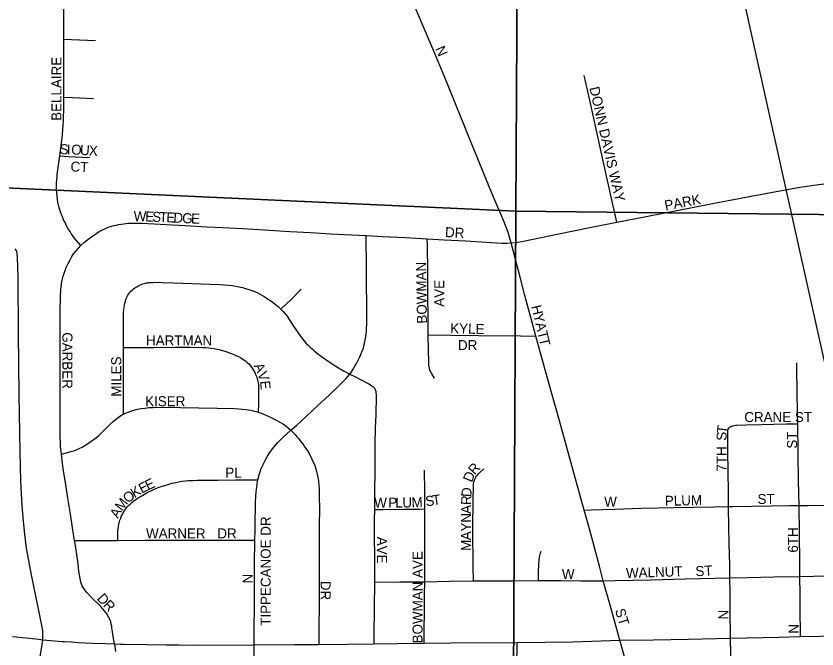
# Model space of a CAD drawing. Extents: x 0 to 680, y 0 to 440.
# Drawn here: x 499.3 to 512.65, y 234.43 to 244.98 of the extents above; entities that cross this region are included whole.
import ezdxf

# ---------------------------------------------------------------- set-up
doc = ezdxf.new("R2010")
doc.units = 0
for name, color, linetype in [('GM_X_City_Street', 7, 'Continuous'), ('GM_X_City_Street_Text', 7, 'Continuous'), ('GM_X_Interchange_Ramps', 7, 'Continuous'), ('GM_X_Rail_Line', 7, 'Continuous'), ('GM_X_Section', 7, 'Continuous'), ('GM_X_State_Route', 7, 'Continuous')]:
    doc.layers.add(name, color=color, linetype=linetype)

msp = doc.modelspace()

# ---------------------------------------------------------------- linework, layer by layer
at = {"layer": 'GM_X_City_Street'}
for points in [[(507.551, 241.201), (507.522, 241.298), (507.503, 241.359), (507.482, 241.417), (507.461, 241.476), (507.438, 241.534), (507.393, 241.641), (507.226, 242.031), (506.892, 242.846), (506.431, 243.986), (506.258, 244.399), (506.081, 244.813), (505.892, 245.263), (505.554, 246.048), (505.183, 246.896), (504.998, 247.29)], [(500.092, 244.597), (500.092, 244.964), (500.093, 245.356), (500.093, 245.57)], [(500.092, 244.597), (500.22, 244.592), (500.62, 244.576)], [(500.092, 243.629), (500.093, 243.953), (500.092, 244.351), (500.092, 244.597)], [(509.311, 241.549), (509.11, 242.44), (508.976, 243.049), (508.858, 243.58), (508.768, 243.989)], [(500.025, 242.651), (500.059, 242.908), (500.069, 243.001), (500.078, 243.089), (500.083, 243.166), (500.088, 243.244), (500.092, 243.474), (500.092, 243.629)], [(500.092, 243.629), (500.236, 243.625), (500.585, 243.611)], [(500.378, 241.161), (500.299, 241.25), (500.267, 241.289), (500.242, 241.322), (500.217, 241.358), (500.196, 241.39), (500.167, 241.438), (500.139, 241.489), (500.113, 241.54), (500.089, 241.588), (500.068, 241.64), (500.049, 241.688), (500.032, 241.739), (500.017, 241.789), (500.005, 241.835), (499.995, 241.88), (499.985, 241.929), (499.979, 241.979), (499.975, 242.03), (499.973, 242.084), (499.972, 242.14), (499.973, 242.197), (499.976, 242.254), (499.98, 242.299), (499.984, 242.345), (499.993, 242.419), (500.025, 242.651)], [(500.025, 242.651), (500.168, 242.644), (500.52, 242.626)], [(509.311, 241.549), (509.626, 241.611), (510.281, 241.738), (510.903, 241.857), (511.461, 241.964), (511.879, 242.04), (512.363, 242.128), (512.478, 242.148), (512.592, 242.166), (512.721, 242.183), (512.846, 242.198), (512.972, 242.211), (513.108, 242.221), (513.232, 242.23), (513.353, 242.235), (513.477, 242.239), (513.657, 242.239)], [(500.378, 241.161), (500.436, 241.212), (500.493, 241.258), (500.553, 241.303), (500.604, 241.339), (500.649, 241.367), (500.694, 241.395), (500.739, 241.418), (500.776, 241.437), (500.812, 241.453), (500.849, 241.468), (500.886, 241.479), (500.926, 241.49), (500.963, 241.499), (501.006, 241.509), (501.048, 241.516), (501.087, 241.522), (501.127, 241.525), (501.17, 241.528), (501.213, 241.53), (501.258, 241.53), (501.325, 241.53), (501.395, 241.528), (502.109, 241.492), (502.479, 241.472), (502.741, 241.457), (503.068, 241.44), (503.439, 241.418), (503.859, 241.394), (504.205, 241.375), (504.542, 241.354), (504.886, 241.338), (505.131, 241.323)], [(507.551, 241.201), (507.629, 241.208), (507.693, 241.217), (507.752, 241.228), (508.315, 241.347), (508.886, 241.464), (509.311, 241.549)], [(504.858, 239.016), (504.885, 239.054), (504.913, 239.098), (504.943, 239.148), (504.97, 239.193), (504.994, 239.239), (505.019, 239.29), (505.042, 239.34), (505.061, 239.386), (505.08, 239.437), (505.098, 239.499), (505.111, 239.559), (505.121, 239.614), (505.13, 239.676), (505.136, 239.731), (505.14, 239.784), (505.143, 239.844), (505.145, 239.908), (505.145, 239.98), (505.143, 240.17), (505.139, 240.52), (505.136, 240.899), (505.132, 241.193), (505.131, 241.323)], [(505.131, 241.323), (505.404, 241.311), (505.788, 241.291), (506.151, 241.271)], [(506.168, 239.67), (506.165, 239.926), (506.16, 240.358), (506.158, 240.727), (506.153, 241.162), (506.151, 241.271)], [(506.151, 241.271), (506.431, 241.254), (506.791, 241.234), (507.216, 241.207), (507.394, 241.198), (507.474, 241.197), (507.551, 241.201)], [(500.051, 237.681), (500.039, 237.81), (500.036, 237.88), (500.034, 237.96), (500.032, 238.203), (500.032, 238.655), (500.033, 239.225), (500.031, 239.735), (500.032, 240.053), (500.035, 240.303), (500.041, 240.423), (500.046, 240.472), (500.053, 240.519), (500.059, 240.559), (500.07, 240.603), (500.081, 240.647), (500.097, 240.695), (500.115, 240.741), (500.134, 240.791), (500.164, 240.858), (500.196, 240.92), (500.226, 240.974), (500.258, 241.023), (500.296, 241.072), (500.335, 241.115), (500.378, 241.161)], [(507.959, 239.649), (507.875, 239.957), (507.777, 240.328), (507.695, 240.653), (507.618, 240.95), (507.551, 241.201)], [(501.086, 239.456), (501.089, 239.93), (501.089, 240.041), (501.092, 240.088), (501.097, 240.129), (501.103, 240.166), (501.109, 240.2), (501.118, 240.233), (501.128, 240.261), (501.138, 240.286), (501.149, 240.31), (501.161, 240.332), (501.175, 240.352), (501.191, 240.373), (501.212, 240.396), (501.232, 240.415), (501.254, 240.434), (501.278, 240.452), (501.307, 240.471), (501.332, 240.484), (501.354, 240.496), (501.383, 240.509), (501.412, 240.52), (501.438, 240.527), (501.467, 240.534), (501.49, 240.537), (501.511, 240.54), (501.538, 240.541), (501.578, 240.543), (501.623, 240.545), (501.732, 240.543), (501.92, 240.538), (502.375, 240.522), (502.685, 240.507), (502.772, 240.503), (502.838, 240.497), (502.899, 240.49), (502.958, 240.481), (503.013, 240.471), (503.069, 240.458), (503.121, 240.444), (503.176, 240.427), (503.227, 240.41), (503.271, 240.393), (503.314, 240.373), (503.353, 240.354), (503.394, 240.332), (503.429, 240.31), (503.467, 240.286), (503.505, 240.261), (503.545, 240.234), (503.586, 240.205), (503.623, 240.175), (503.665, 240.14), (503.71, 240.096)], [(503.71, 240.096), (503.88, 240.26), (504.046, 240.431)], [(503.71, 240.096), (503.746, 240.059), (503.785, 240.015), (503.813, 239.98), (503.849, 239.926), (503.89, 239.864), (504.003, 239.691), (504.046, 239.632), (504.091, 239.576), (504.114, 239.548), (504.139, 239.521), (504.169, 239.491), (504.201, 239.462), (504.235, 239.43), (504.273, 239.398), (504.321, 239.359), (504.408, 239.292), (504.491, 239.234), (504.583, 239.173), (504.669, 239.121), (504.765, 239.066), (504.858, 239.016)], [(506.27, 238.945), (506.224, 239.019), (506.201, 239.068), (506.193, 239.089), (506.185, 239.113), (506.18, 239.137), (506.177, 239.165), (506.175, 239.195), (506.175, 239.223), (506.172, 239.403), (506.168, 239.67)], [(506.168, 239.67), (506.544, 239.665), (507.002, 239.659), (507.702, 239.651), (507.959, 239.649)], [(508.767, 236.75), (508.592, 237.372), (508.352, 238.236), (508.219, 238.711), (508.031, 239.386), (507.959, 239.649)], [(501.086, 238.347), (501.085, 238.442), (501.086, 238.77), (501.086, 239.456)], [(501.086, 239.456), (501.592, 239.461), (501.951, 239.464), (502.191, 239.462), (502.404, 239.458), (502.453, 239.457), (502.503, 239.453), (502.55, 239.448), (502.6, 239.441), (502.642, 239.433), (502.684, 239.424), (502.735, 239.411), (502.774, 239.399), (502.808, 239.389), (502.839, 239.377), (502.869, 239.366), (502.914, 239.349), (502.959, 239.328), (503.005, 239.307), (503.036, 239.29), (503.065, 239.272), (503.093, 239.252), (503.118, 239.235), (503.148, 239.208), (503.174, 239.184), (503.203, 239.151), (503.229, 239.116), (503.251, 239.084), (503.274, 239.043), (503.29, 239.009), (503.307, 238.964), (503.317, 238.934), (503.325, 238.901), (503.331, 238.87), (503.335, 238.836), (503.337, 238.798), (503.339, 238.76), (503.34, 238.701), (503.335, 238.518), (503.329, 238.381)], [(512.327, 238.189), (512.324, 238.363), (512.313, 239.085), (512.313, 239.204)], [(503.875, 238.079), (503.968, 238.16), (504.137, 238.315), (504.325, 238.491), (504.514, 238.666), (504.682, 238.827), (504.723, 238.863), (504.762, 238.904), (504.796, 238.944), (504.825, 238.977), (504.858, 239.016)], [(504.858, 239.016), (504.953, 238.97), (505.06, 238.917), (505.144, 238.872), (505.175, 238.854), (505.203, 238.836), (505.226, 238.821), (505.242, 238.809), (505.255, 238.797), (505.265, 238.786), (505.274, 238.773), (505.282, 238.758), (505.29, 238.74), (505.293, 238.723), (505.295, 238.706), (505.297, 238.677), (505.297, 238.64), (505.291, 238.344), (505.284, 238.114), (505.277, 237.855), (505.274, 237.391), (505.272, 237.065), (505.269, 236.759)], [(501.086, 238.347), (501.123, 238.365), (501.164, 238.382), (501.208, 238.398), (501.261, 238.415), (501.322, 238.429), (501.384, 238.442), (501.443, 238.45), (501.508, 238.456), (501.578, 238.461), (501.639, 238.463), (502.035, 238.46), (502.649, 238.45), (502.935, 238.443), (503.011, 238.439), (503.064, 238.433), (503.115, 238.427), (503.165, 238.42), (503.21, 238.412), (503.252, 238.402), (503.291, 238.392), (503.329, 238.381)], [(500.051, 237.681), (500.153, 237.707), (500.211, 237.724), (500.258, 237.739), (500.302, 237.755), (500.35, 237.775), (500.396, 237.798), (500.444, 237.825), (500.485, 237.851), (500.527, 237.88), (500.563, 237.906), (500.598, 237.931), (500.636, 237.961), (500.675, 237.994), (500.703, 238.019), (500.732, 238.047), (500.846, 238.164), (500.923, 238.233), (500.956, 238.26), (500.991, 238.289), (501.024, 238.312), (501.053, 238.33), (501.086, 238.347)], [(503.329, 238.381), (503.363, 238.37), (503.398, 238.358), (503.45, 238.337), (503.499, 238.315), (503.549, 238.292), (503.596, 238.267), (503.652, 238.239), (503.703, 238.21), (503.752, 238.179), (503.798, 238.147), (503.843, 238.11), (503.875, 238.079)], [(511.186, 238.124), (511.199, 238.136), (511.214, 238.145), (511.226, 238.15), (511.242, 238.155), (511.264, 238.159), (511.286, 238.162), (511.309, 238.163), (511.463, 238.169), (511.724, 238.175), (512.135, 238.184), (512.327, 238.189)], [(512.348, 236.826), (512.34, 237.237), (512.331, 237.696), (512.327, 238.189)], [(503.328, 237.253), (503.336, 237.287), (503.344, 237.321), (503.353, 237.355), (503.363, 237.389), (503.377, 237.428), (503.392, 237.466), (503.413, 237.51), (503.435, 237.553), (503.459, 237.599), (503.489, 237.649), (503.522, 237.701), (503.558, 237.753), (503.588, 237.794), (503.621, 237.833), (503.655, 237.869), (503.698, 237.913), (503.75, 237.965), (503.875, 238.079)], [(503.875, 238.079), (503.908, 238.049), (503.946, 238.008), (503.977, 237.971), (504.005, 237.94), (504.033, 237.905), (504.068, 237.859), (504.096, 237.817), (504.121, 237.782), (504.146, 237.746), (504.175, 237.701), (504.199, 237.656), (504.221, 237.614), (504.24, 237.572), (504.259, 237.532), (504.275, 237.494), (504.288, 237.456), (504.301, 237.413), (504.312, 237.368), (504.323, 237.318), (504.331, 237.27), (504.337, 237.222), (504.343, 237.165), (504.346, 237.103), (504.349, 237.02), (504.351, 236.938), (504.353, 236.807), (504.35, 236.47), (504.349, 236.146), (504.348, 235.676), (504.346, 235.26), (504.344, 234.701), (504.343, 234.511)], [(511.172, 236.809), (511.17, 237.067), (511.166, 237.384), (511.162, 237.729), (511.158, 238.045), (511.16, 238.067), (511.163, 238.083), (511.168, 238.098), (511.176, 238.112), (511.186, 238.124)], [(500.271, 236.244), (500.236, 236.455), (500.203, 236.679), (500.159, 236.95), (500.119, 237.208), (500.082, 237.436), (500.062, 237.577), (500.051, 237.681)], [(506.109, 236.768), (506.108, 237.059), (506.107, 237.416)], [(506.919, 235.568), (506.915, 235.812), (506.912, 236.434), (506.915, 236.92), (506.92, 237.146), (506.921, 237.179), (506.923, 237.194), (506.925, 237.212), (506.93, 237.229), (506.935, 237.248), (506.941, 237.263), (506.947, 237.276), (506.958, 237.295), (506.969, 237.313), (506.985, 237.332), (507.004, 237.354), (507.031, 237.38), (507.093, 237.434)], [(500.993, 236.244), (500.994, 236.334), (500.994, 236.399), (500.997, 236.437), (501.002, 236.475), (501.008, 236.509), (501.016, 236.539), (501.028, 236.58), (501.04, 236.616), (501.056, 236.651), (501.072, 236.682), (501.092, 236.719), (501.108, 236.746), (501.126, 236.772), (501.149, 236.801), (501.171, 236.823), (501.197, 236.848), (501.227, 236.876), (501.259, 236.903), (501.298, 236.932), (501.334, 236.955), (501.379, 236.983), (501.436, 237.015), (501.494, 237.046), (501.554, 237.075), (501.613, 237.102), (501.664, 237.123), (501.715, 237.142), (501.771, 237.161), (501.829, 237.178), (501.894, 237.195), (501.957, 237.209), (502.012, 237.22), (502.067, 237.229), (502.118, 237.235), (502.173, 237.24), (502.245, 237.244), (502.315, 237.246), (502.662, 237.25), (502.965, 237.252), (503.328, 237.253)], [(503.278, 236.248), (503.279, 236.413), (503.282, 236.591), (503.285, 236.779), (503.287, 236.878), (503.292, 236.973), (503.3, 237.057), (503.303, 237.093), (503.309, 237.135), (503.316, 237.186), (503.328, 237.253)], [(512.348, 236.826), (512.502, 236.828), (512.9, 236.833), (513.213, 236.838), (513.345, 236.841), (513.615, 236.846), (513.943, 236.852)], [(505.269, 236.759), (505.268, 236.578), (505.267, 236.311), (505.269, 235.96), (505.272, 235.546)], [(505.269, 236.759), (505.411, 236.761), (505.752, 236.764), (506.02, 236.767), (506.109, 236.768)], [(506.109, 235.556), (506.109, 235.758), (506.109, 236.153), (506.109, 236.535), (506.109, 236.768)], [(508.767, 236.75), (508.882, 236.754), (509.271, 236.767), (509.721, 236.78), (510.262, 236.792), (510.929, 236.806), (511.172, 236.809)], [(509.084, 235.57), (509.021, 235.813), (508.852, 236.436), (508.767, 236.75)], [(511.172, 236.809), (511.245, 236.811), (512.2, 236.824), (512.348, 236.826)], [(511.196, 235.622), (511.192, 235.829), (511.185, 236.194), (511.179, 236.468), (511.172, 236.809)], [(512.361, 235.643), (512.361, 235.858), (512.354, 236.368), (512.348, 236.826)], [(500.271, 236.244), (500.41, 236.243), (500.673, 236.242), (500.993, 236.244)], [(500.935, 234.52), (500.913, 234.644), (500.898, 234.758), (500.895, 234.783), (500.891, 234.814), (500.883, 234.847), (500.874, 234.884), (500.864, 234.912), (500.854, 234.937), (500.841, 234.964), (500.827, 234.989), (500.813, 235.013), (500.791, 235.045), (500.766, 235.076), (500.739, 235.107), (500.707, 235.142), (500.541, 235.302), (500.476, 235.374), (500.453, 235.402), (500.431, 235.434), (500.414, 235.461), (500.4, 235.488), (500.388, 235.516), (500.376, 235.55), (500.363, 235.61), (500.345, 235.73), (500.33, 235.855), (500.291, 236.123), (500.271, 236.244)], [(500.993, 236.244), (501.447, 236.249), (501.964, 236.247), (502.503, 236.245), (503.155, 236.247), (503.278, 236.248)], [(503.263, 234.504), (503.264, 234.705), (503.269, 235.213), (503.273, 235.844), (503.278, 236.248)], [(508.002, 235.574), (508.005, 235.711), (508.01, 235.849), (508.013, 235.902), (508.015, 235.93), (508.02, 235.96), (508.025, 235.987), (508.033, 236.018), (508.049, 236.064)], [(511.196, 235.622), (511.489, 235.628), (511.935, 235.637), (512.361, 235.643)], [(512.361, 235.643), (513.042, 235.658), (513.63, 235.673), (513.962, 235.678)], [(512.372, 234.64), (512.37, 234.777), (512.366, 234.999), (512.365, 235.334), (512.361, 235.643)], [(505.272, 235.546), (505.267, 235.116), (505.262, 234.661), (505.26, 234.522)], [(505.272, 235.546), (505.692, 235.551), (506.109, 235.556)], [(506.099, 234.532), (506.101, 234.69), (506.105, 235.122), (506.107, 235.353), (506.109, 235.556)], [(506.109, 235.556), (506.519, 235.563), (506.919, 235.568)], [(506.919, 235.568), (507.577, 235.571), (508.002, 235.574)], [(508.002, 235.574), (508.375, 235.573), (508.712, 235.571), (509.084, 235.57)], [(509.084, 235.57), (509.282, 235.575), (509.881, 235.587), (510.445, 235.602), (511.196, 235.622)], [(509.36, 234.579), (509.201, 235.167), (509.084, 235.57)], [(511.203, 234.613), (511.201, 235.099), (511.198, 235.377), (511.196, 235.622)], [(509.686, 233.476), (509.666, 233.542), (509.566, 233.871), (509.462, 234.225), (509.36, 234.579)], [(511.223, 233.483), (511.222, 233.54), (511.215, 234.086), (511.203, 234.613)], [(500.935, 234.52), (500.955, 234.394)], [(503.662, 231.334), (503.659, 231.803), (503.655, 231.877), (503.651, 231.942), (503.645, 231.997), (503.641, 232.048), (503.633, 232.106), (503.555, 232.47), (503.455, 232.934), (503.3, 233.66), (503.289, 233.717), (503.279, 233.776), (503.272, 233.849), (503.27, 233.915), (503.266, 234.144), (503.263, 234.504)], [(507.634, 233.469), (507.635, 233.838), (507.644, 234.23), (507.649, 234.44), (507.651, 234.545)]]:
    msp.add_lwpolyline(points, dxfattribs=at)
at = {"layer": 'GM_X_Interchange_Ramps'}
for points in [[(499.742, 234.589), (499.744, 234.694), (499.742, 234.744), (499.732, 234.8), (499.704, 234.936), (499.64, 235.235), (499.547, 235.697), (499.492, 235.998), (499.472, 236.117), (499.441, 236.345), (499.418, 236.563), (499.397, 236.825), (499.385, 237.022), (499.377, 237.229), (499.364, 237.722), (499.347, 238.675), (499.337, 239.692), (499.332, 240.624), (499.328, 240.796), (499.321, 240.964), (499.315, 241.025), (499.309, 241.056), (499.298, 241.083), (499.281, 241.104)], [(499.245, 229.732), (499.265, 229.755), (499.273, 229.776), (499.277, 229.801), (499.288, 229.904), (499.299, 230.021), (499.314, 230.372), (499.325, 231.139), (499.328, 231.347), (499.336, 231.61), (499.349, 231.873), (499.371, 232.146), (499.39, 232.323), (499.41, 232.494), (499.456, 232.82), (499.561, 233.47), (499.609, 233.77), (499.662, 234.115), (499.726, 234.469), (499.742, 234.589)]]:
    msp.add_lwpolyline(points, dxfattribs=at)
at = {"layer": 'GM_X_Rail_Line'}
msp.add_lwpolyline([(519.218, 210.245), (515.811, 225.596), (514.885, 229.741), (514.052, 233.484), (513.028, 238.08), (509.833, 252.424), (508.403, 258.802)], dxfattribs=at)
at = {"layer": 'GM_X_Section'}
for points in [[(507.727, 259.473), (507.628, 241.733), (499.118, 242.119), (489.987, 242.13), (489.813, 253.134), (489.476, 259.394)], [(507.628, 241.733), (507.54, 223.893), (490.027, 223.974), (489.987, 242.13), (499.118, 242.119)], [(520.774, 241.587), (520.906, 241.484), (521.092, 241.067), (521.214, 240.845), (521.299, 240.756), (521.573, 240.384), (521.723, 240.201), (522.103, 239.827), (522.47, 239.453), (522.922, 239.024), (523.289, 238.663), (523.874, 238.172), (524.19, 237.919), (524.519, 237.686), (524.697, 237.536), (524.802, 237.474), (525.161, 237.4), (525.24, 223.822), (507.54, 223.893), (507.628, 241.733)]]:
    msp.add_lwpolyline(points, close=True, dxfattribs=at)
msp.add_lwpolyline([(520.224, 245.355), (520.243, 244.954), (520.206, 244.368), (520.216, 243.86), (520.22, 243.7), (520.259, 243.306), (520.339, 242.93), (520.569, 242.385), (520.696, 242.036), (520.778, 241.794), (520.774, 241.587), (507.628, 241.733), (507.727, 259.473)], dxfattribs=at)
at = {"layer": 'GM_X_State_Route'}
for points in [[(499.236, 234.641), (499.299, 234.635), (499.406, 234.623), (499.519, 234.612), (499.676, 234.596), (499.742, 234.589), (500.067, 234.561), (500.106, 234.558), (500.22, 234.551), (500.333, 234.543), (500.567, 234.533), (500.785, 234.525), (500.935, 234.52), (501.032, 234.515), (501.087, 234.514), (501.471, 234.507), (501.801, 234.503), (502.011, 234.501)], [(504.819, 234.517), (505.26, 234.522), (505.653, 234.528), (506.099, 234.532), (506.541, 234.536), (507.651, 234.545), (508.579, 234.552), (509.36, 234.579), (509.922, 234.589)], [(509.922, 234.589), (510.505, 234.6), (511.203, 234.613), (512.013, 234.631), (512.372, 234.64), (513.037, 234.655), (513.626, 234.669), (513.82, 234.672)], [(502.011, 234.501), (502.29, 234.499), (503.263, 234.504), (503.935, 234.508)], [(503.935, 234.508), (504.301, 234.51), (504.343, 234.511), (504.819, 234.517)]]:
    msp.add_lwpolyline(points, dxfattribs=at)

# ---------------------------------------------------------------- texts
at = {"layer": 'GM_X_City_Street_Text'}
for s, height, rotation, p in [('N', 0.167, 293.9738, (506.279, 244.439)), ('BELLAIRE', 0.1669, 90, (500.053, 243.236)), ('DONN DAVIS WAY', 0.16689, 282.9251, (508.851, 243.786)), ('S', 0.167, 359.5902, (500.023, 242.68)), ('I', 0.167, 358.2511, (500.14, 242.68)), ('O', 0.167, 356.7632, (500.212, 242.677)), ('U', 0.167, 356.5232, (500.358, 242.669)), ('X', 0.167, 356.5474, (500.505, 242.66)), ('CT', 0.1669, 356.8215, (500.2, 242.394)), ('PARK', 0.1669, 10.7134, (510.122, 241.74)), ('W', 0.167, 359.1763, (501.256, 241.564)), ('E', 0.167, 357.5128, (501.446, 241.561)), ('S', 0.167, 357.4582, (501.563, 241.556)), ('T', 0.167, 357.4309, (501.681, 241.551)), ('E', 0.167, 357.4309, (501.798, 241.546)), ('D', 0.167, 357.4483, (501.916, 241.541)), ('G', 0.167, 357.4203, (502.062, 241.534)), ('E', 0.167, 357.4551, (502.209, 241.527)), ('DR', 0.1669, 356.989, (506.443, 241.3)), ('BOWMAN', 0.1669, 90.8797, (506.146, 239.858)), ('AVE', 0.1669, 90, (506.433, 240.138)), ('H', 0.167, 283.3682, (507.882, 240.145)), ('Y', 0.167, 283.3842, (507.916, 240.002)), ('KYLE', 0.1669, 358.4028, (506.531, 239.697)), ('A', 0.167, 283.3682, (507.95, 239.859)), ('GARBER', 0.1669, 270, (500.069, 239.712)), ('HARTMAN', 0.1669, 0, (501.463, 239.493)), ('T', 0.167, 283.3735, (507.984, 239.716)), ('DR', 0.1669, 0, (506.662, 239.415)), ('T', 0.167, 283.3735, (508.011, 239.602)), ('MILES', 0.1669, 90, (501.049, 238.639)), ('A', 0.167, 296.1936, (503.253, 239.153)), ('V', 0.167, 288.8289, (503.316, 239.027)), ('E', 0.167, 276.0777, (503.361, 238.897)), ('KISER', 0.1669, 0, (501.448, 238.48)), ('CRANE ST', 0.1669, 0, (511.435, 238.216)), ('T', 0.167, 83.0173, (511.141, 238.017)), ('ST', 0.1669, 90, (512.314, 237.773)), ('S', 0.167, 88.8526, (511.139, 237.904)), ('7TH', 0.1669, 90, (511.139, 237.391)), ('R', 0.167, 48.5742, (506.941, 237.326)), ('PL', 0.1669, 0, (502.784, 237.29)), ('D', 0.167, 68.3082, (506.894, 237.202)), ('E', 0.167, 25.2942, (501.494, 237.075)), ('K', 0.167, 31.9498, (501.27, 236.945)), ('E', 0.167, 27.5549, (501.392, 237.021)), ('D', 0.167, 86.4346, (506.884, 236.962)), ('O', 0.167, 39.537, (501.161, 236.855)), ('S', 0.167, 8.6402, (506.131, 236.81)), ('T', 0.167, 8.7278, (506.248, 236.827)), ('R', 0.167, 88.6401, (506.881, 236.832)), ('PLUM', 0.1669, 1.1685, (510.112, 236.82)), ('ST', 0.1669, 0, (511.655, 236.85)), ('M', 0.167, 52.8023, (501.062, 236.722)), ('W', 0.167, 0.0504, (505.267, 236.791)), ('P', 0.167, 0.0455, (505.501, 236.791)), ('L', 0.167, 0.0455, (505.619, 236.791)), ('U', 0.167, 0.0379, (505.736, 236.792)), ('M', 0.167, 2.8186, (505.892, 236.792)), ('W', 0.167, 0, (509.1, 236.806)), ('A', 0.167, 61.1959, (500.995, 236.599)), ('A', 0.167, 89.9781, (506.881, 236.686)), ('TIPPECANOE DR', 0.16689, 90, (503.54, 234.821)), ('N', 0.167, 89.9781, (506.881, 236.539)), ('WARNER', 0.1669, 0, (501.463, 236.277)), ('DR', 0.1669, 0, (502.652, 236.277)), ('Y', 0.167, 89.9781, (506.881, 236.392)), ('6TH', 0.1669, 90, (512.329, 236.04)), ('A', 0.167, 89.9781, (506.881, 236.246)), ('AVE', 0.1669, 270, (505.313, 236.304)), ('M', 0.167, 89.9818, (506.881, 236.069)), ('BOWMAN AVE', 0.1669, 90, (506.072, 234.527)), ('WALNUT', 0.1669, 1.9082, (509.466, 235.616)), ('ST', 0.1669, 3.5746, (510.625, 235.645)), ('N', 0.167, 90, (503.238, 235.526)), ('W', 0.167, 0, (508.395, 235.601)), ('DR', 0.1669, 270, (504.373, 235.57)), ('D', 0.167, 312.2634, (500.634, 235.268)), ('R', 0.167, 313.7483, (500.736, 235.156)), ('ST', 0.1669, 287.3587, (509.277, 235.08)), ('N', 0.167, 90, (511.169, 234.924)), ('N', 0.167, 90, (512.343, 234.689))]:
    msp.add_text(s, height=height, rotation=rotation, dxfattribs=at).set_placement(p)

doc.saveas('drawing.dxf')
